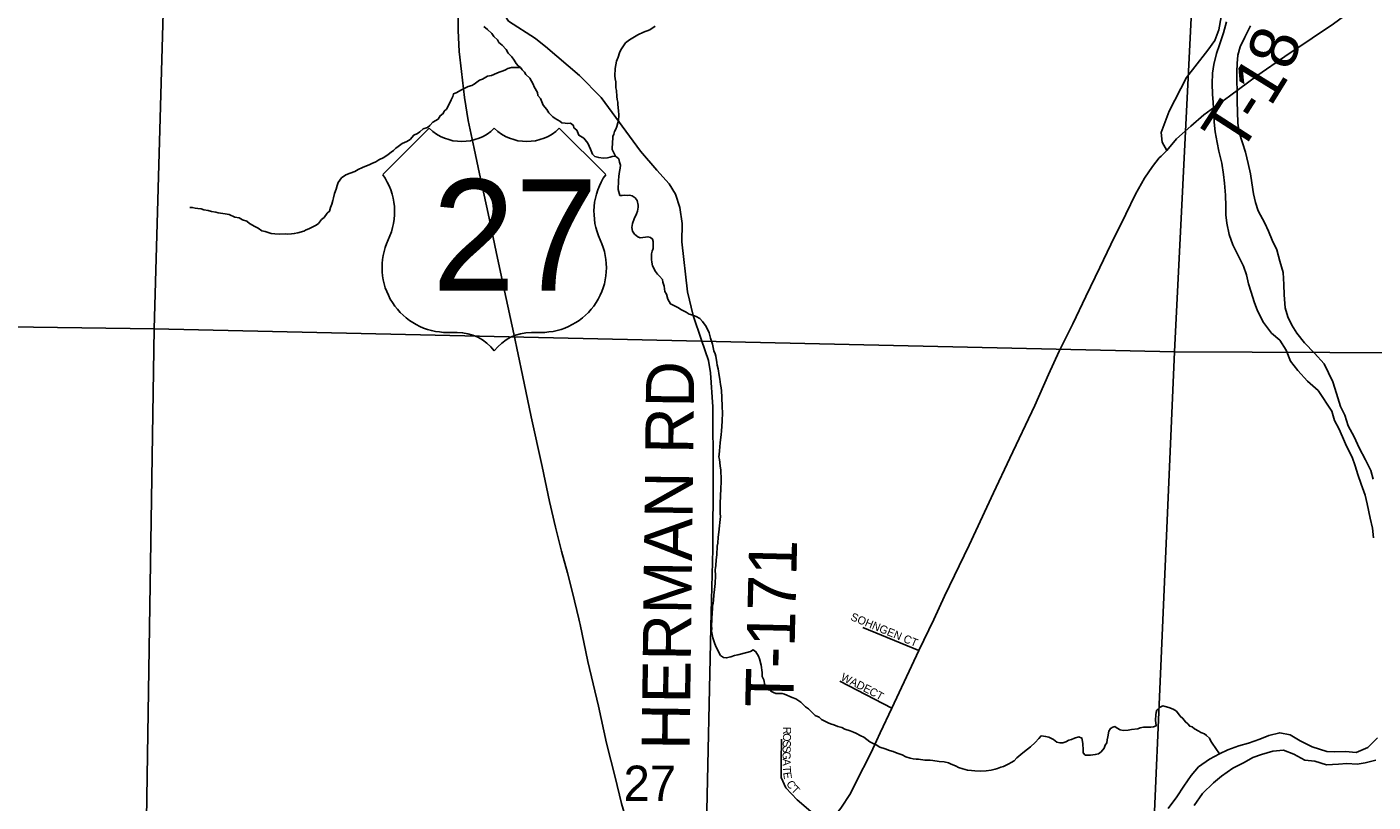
# Model space of a CAD drawing. Extents: x 1310247 to 1552180, y 377264 to 706493.
# Drawn here: x 1359384 to 1367792, y 489811 to 494656 of the extents above; entities that cross this region are included whole.
import ezdxf

# ---------------------------------------------------------------- set-up
doc = ezdxf.new("R2010")
doc.units = 0
for name, color, linetype in [('GM_X_Major_River', 7, 'Continuous'), ('GM_X_Minor_River', 7, 'Continuous'), ('GM_X_Section', 7, 'Continuous'), ('GM_X_Section_Text', 7, 'Continuous'), ('GM_X_State_Route', 7, 'Continuous'), ('GM_X_Township_Road', 7, 'Continuous'), ('GM_X_Township_Road_Text', 7, 'Continuous'), ('GM_X_Township_Subdivision', 7, 'Continuous'), ('GM_X_Township_Subdivision_Text', 7, 'Continuous'), ('GM_X_US_Location', 7, 'Continuous'), ('GM_X_US_Route', 7, 'Continuous'), ('GM_X_US_Shield', 7, 'Continuous')]:
    doc.layers.add(name, color=color, linetype=linetype)

msp = doc.modelspace()

# ---------------------------------------------------------------- linework, layer by layer
at = {"layer": 'GM_X_Major_River'}
for points in [[(1366876.7, 494687.5), (1366858.6, 494619.8), (1366832.3, 494544.2), (1366814.7, 494490.5), (1366796.6, 494420.8), (1366789, 494366.8), (1366787, 494300.6), (1366789.2, 494236.3), (1366793.6, 494184), (1366797.5, 494111.6), (1366800.1, 494061.3), (1366806.3, 494000.9), (1366818.4, 493934.3), (1366828.8, 493879.8), (1366846.7, 493804.9), (1366858.6, 493734.3), (1366865.1, 493679.9), (1366870.9, 493605.5), (1366872.8, 493535.1), (1366873.2, 493480.9), (1366877.8, 493430.6), (1366893.7, 493357.8), (1366915.9, 493294.9), (1366948.2, 493231.7), (1366982.2, 493160.5), (1367000.7, 493105.7), (1367015.1, 493051.1), (1367031.6, 492998.4), (1367049.9, 492937.6), (1367070.3, 492880.8), (1367108.3, 492809.4), (1367158.5, 492741.7), (1367209.4, 492698), (1367249.7, 492636.6), (1367275.7, 492567.6), (1367322.1, 492508), (1367382.4, 492442), (1367448.9, 492383.8)], [(1367485.9, 492549.4), (1367425.7, 492617.4), (1367363.4, 492681.5), (1367315, 492741.1), (1367284.4, 492792.2), (1367259.8, 492845.1), (1367243.4, 492899.8), (1367237.8, 492982.3), (1367235.7, 493046.6), (1367229.8, 493121.1), (1367209.8, 493191.9), (1367191.9, 493262.7), (1367161.6, 493323.9), (1367139.1, 493378.7), (1367116.5, 493429.6), (1367074.7, 493507.1), (1367058.2, 493559.8), (1367045.7, 493612.4), (1367035.6, 493680.9), (1367027.3, 493737.4), (1367011.1, 493802.1), (1366995.1, 493872.9), (1366976.8, 493931.6), (1366956.6, 493996.5), (1366948.3, 494054.9), (1366944.5, 494127.3), (1366944.2, 494187.6), (1366942.3, 494259.9), (1366941.9, 494314.1), (1366941.8, 494376.4), (1366943.3, 494428.5), (1366946.8, 494480.6), (1366962.4, 494532.4), (1366992.2, 494591.7)], [(1366992.2, 494591.7), (1367026.4, 494663)], [(1367792.9, 491829.9), (1367778.4, 491884.5), (1367744.1, 491949.8), (1367706, 492025.1), (1367673.8, 492094.3), (1367637.6, 492163.6), (1367615.3, 492230.5), (1367588.7, 492283.5), (1367564.8, 492364.5), (1367540.7, 492437.5), (1367485.9, 492549.4)], [(1367448.9, 492383.8), (1367533.7, 492254.8), (1367552.2, 492196.1), (1367578.9, 492145.1), (1367601.5, 492094.3), (1367626, 492035.3), (1367662.2, 491966), (1367680.8, 491913.3), (1367697.4, 491858.6), (1367717.8, 491797.7), (1367742, 491728.8), (1367754.6, 491674.2), (1367774.2, 491585.2), (1367788.5, 491522.5), (1367794.9, 491462.1)], [(1367503.4, 490127.6), (1367411, 490156.2), (1367336.5, 490194.5), (1367275.3, 490230.4), (1367209.5, 490244.4), (1367140.8, 490226.3), (1367085.9, 490203.9), (1367015, 490179.8), (1366954.3, 490163.5), (1366885.3, 490137.5), (1366832.5, 490112.9), (1366771.2, 490078.6), (1366701.6, 490030.4), (1366655.9, 489977.5), (1366609.8, 489910.6), (1366565.7, 489843.6), (1366511.4, 489770.9)], [(1367820.8, 490213.5), (1367759, 490152.9), (1367685.8, 490120.7), (1367619.8, 490126.5), (1367553.5, 490124.3), (1367503.4, 490127.6)], [(1366674.5, 489790.2), (1366726.9, 489865), (1366795, 489931.3), (1366846.4, 489974), (1366916.1, 490022.1), (1366987.3, 490058.2), (1367040.4, 490088.7), (1367095.2, 490109.2), (1367166, 490129.2), (1367232.4, 490135.3), (1367297.9, 490111.3), (1367365, 490073.2), (1367428, 490067.4), (1367501.1, 490043.3)], [(1367501.1, 490043.3), (1367575.5, 490047.3), (1367627.8, 490052), (1367691.9, 490048.2), (1367742.3, 490056.9), (1367809, 490073.2)]]:
    msp.add_lwpolyline(points, dxfattribs=at)
at = {"layer": 'GM_X_Minor_River'}
for points in [[(1362761.3, 494053.6), (1362745.3, 494054.1), (1362725.3, 494056.7), (1362711.5, 494067.1), (1362683.9, 494084), (1362668.2, 494094.5), (1362642.8, 494119.3), (1362631.4, 494139.7), (1362608.1, 494166.5), (1362591.2, 494209.1), (1362575.7, 494227.6), (1362572.3, 494245.8), (1362551.2, 494282.5), (1362545.7, 494298.7), (1362524.7, 494335.5), (1362499.3, 494358.3), (1362491.7, 494372.5), (1362478.1, 494389), (1362466.5, 494403.4), (1362452.7, 494413.8), (1362439.1, 494428.3), (1362427.6, 494448.7), (1362412.2, 494469.2), (1362388.8, 494492), (1362377.4, 494514.4), (1362352.1, 494543.2), (1362332.5, 494559.8), (1362323, 494576.2), (1362299.5, 494596.9), (1362288, 494615.3), (1362260.6, 494640.2), (1362237.1, 494659)], [(1363060.4, 493848.1), (1363039.6, 493890.8), (1363041, 493938.9), (1363043.5, 493956.9), (1363043.9, 493970.9), (1363050.4, 493986.8), (1363054.9, 494002.7), (1363061.3, 494016.5), (1363067.8, 494034.4), (1363074.5, 494056.2), (1363078.9, 494070.2), (1363080, 494106.2), (1363078.7, 494132.3), (1363075.8, 494170.5), (1363074.3, 494186.6), (1363070.7, 494202.8), (1363069.3, 494220.9), (1363066.3, 494259.1), (1363062.8, 494275.2), (1363061.9, 494313.3), (1363058.4, 494331.5), (1363056.9, 494349.6), (1363058.3, 494395.7), (1363065.6, 494441.6), (1363076.4, 494467.3), (1363085.3, 494495.2), (1363093.8, 494513), (1363106.4, 494532.6), (1363123.2, 494556.2), (1363147.8, 494575.5), (1363168.2, 494587), (1363198.9, 494606.1), (1363235.5, 494623), (1363274.1, 494637.9), (1363308.9, 494661)], [(1362466.5, 494403.4), (1362428.3, 494402.5), (1362410.3, 494403.1), (1362388, 494395.7), (1362373.7, 494388.1), (1362359.5, 494382.5), (1362339.2, 494375.1), (1362323, 494369.6), (1362300.6, 494358.2), (1362286.4, 494352.6), (1362260.1, 494347.4), (1362229.5, 494330.3), (1362211.2, 494322.8), (1362178.4, 494297.7), (1362162.1, 494290.1), (1362139.9, 494284.8), (1362099.1, 494262), (1362064.5, 494244.9), (1362048.2, 494237.4), (1362043.7, 494221.5), (1362033, 494199.8), (1362020.1, 494170), (1362005.3, 494142.4), (1361990.8, 494128.8), (1361984.4, 494115), (1361966, 494101.5), (1361953.3, 494079.8), (1361918.6, 494060.8), (1361899.9, 494039.3), (1361885.5, 494027.7), (1361859.2, 494018.4), (1361838.6, 494001), (1361824.2, 493989.4), (1361799.9, 493980.1), (1361777, 493952.7), (1361756.5, 493939.3), (1361728.1, 493928.1), (1361703.5, 493908.8), (1361687.1, 493899.2), (1361672.6, 493883.6), (1361658.3, 493874), (1361639.8, 493858.5), (1361613.1, 493839.3), (1361582.6, 493826.1), (1361564.2, 493812.7), (1361537.8, 493803.4), (1361521.5, 493793.9), (1361495.1, 493784.6), (1361480.9, 493777), (1361452.4, 493765.8), (1361432, 493752.4), (1361403.6, 493741.2), (1361375.2, 493732.1), (1361348.5, 493712.8), (1361327.6, 493683.3), (1361321.1, 493665.5), (1361314.4, 493641.6), (1361305.6, 493615.8), (1361298.8, 493587.9), (1361294.3, 493572), (1361287.6, 493548.2), (1361281, 493528.3), (1361274.2, 493504.4), (1361259.9, 493492.8), (1361241, 493465.3), (1361224.5, 493451.8), (1361205.8, 493428.3), (1361191.4, 493416.7), (1361169.1, 493407.3), (1361144.6, 493394), (1361128.4, 493388.5), (1361114, 493378.9), (1361075.7, 493370), (1361053.4, 493364.6), (1361037.3, 493363.1), (1361013.2, 493361.8), (1360999.2, 493362.2), (1360963, 493361.3), (1360932.9, 493362.2), (1360908.9, 493365), (1360871.2, 493378.1), (1360851.3, 493382.7), (1360827.6, 493397.5), (1360807.8, 493408.1), (1360774.3, 493427.1), (1360756.6, 493441.7), (1360730.8, 493450.5), (1360709.1, 493463.2), (1360683.1, 493468), (1360647.5, 493483.1), (1360621.5, 493487.9), (1360577.6, 493495.2), (1360563.6, 493497.6), (1360537.6, 493502.4), (1360515.8, 493509.1), (1360487.8, 493513.9), (1360471.9, 493518.4), (1360451.9, 493521), (1360433.9, 493523.6), (1360416, 493528.1), (1360401.9, 493528.5)], [(1363714.7, 492057.5), (1363715.3, 492075.5), (1363720.1, 492105.5), (1363722.9, 492131.4), (1363723.7, 492159.5), (1363726.7, 492193.5), (1363728.2, 492243.6), (1363727.3, 492281.7), (1363725, 492342), (1363722.2, 492382.2), (1363720.7, 492400.3), (1363715.2, 492420.5), (1363712.2, 492454.7), (1363706.9, 492476.9), (1363702.1, 492519.2), (1363694.7, 492541.5), (1363693.2, 492559.5), (1363686.3, 492597.9), (1363682.7, 492612), (1363675.3, 492632.3), (1363666.4, 492672.7), (1363653.5, 492711.2), (1363644.4, 492743.5), (1363625.5, 492784.2), (1363604.3, 492814.9), (1363586.8, 492833.5), (1363563.1, 492846.2), (1363543.3, 492854.9), (1363519.4, 492861.6), (1363501.7, 492874.2), (1363471.9, 492887.1), (1363450.3, 492901.8), (1363436.4, 492908.2), (1363416.7, 492918.8), (1363402.8, 492925.2), (1363387.6, 492953.8), (1363378.5, 492986.1), (1363368.9, 493002.5), (1363363.9, 493036.7), (1363356.6, 493061), (1363353, 493077.2), (1363335.6, 493097.8), (1363321.9, 493110.2), (1363310.3, 493126.6), (1363291.3, 493163.3), (1363287.9, 493185.4), (1363284.4, 493201.6), (1363285.5, 493237.6), (1363289.9, 493253.6), (1363294.5, 493271.5), (1363295.8, 493315.5), (1363292.2, 493329.7), (1363278.4, 493340.1), (1363262.5, 493344.6), (1363248.4, 493343), (1363230.2, 493339.6), (1363214.1, 493338.1), (1363200.3, 493344.5), (1363178.7, 493361.2), (1363167.2, 493379.6), (1363161.8, 493401.8), (1363166.6, 493427.7), (1363177.5, 493457.5), (1363190.4, 493487.2), (1363196.9, 493505), (1363201.6, 493529), (1363202, 493543), (1363194.8, 493571.3), (1363183.3, 493587.7), (1363163.6, 493600.3), (1363147.6, 493604.8), (1363133.5, 493603.2), (1363117.5, 493603.7), (1363101.4, 493602.2), (1363087.4, 493602.6), (1363076.4, 493639), (1363078, 493695.1), (1363080.8, 493723.1), (1363083.3, 493737.1), (1363085.7, 493753.1), (1363090.3, 493773), (1363090.9, 493793), (1363085.4, 493811.2), (1363080, 493831.5), (1363060.4, 493848.1), (1363040.3, 493846.7), (1363026.1, 493841.1), (1363009.9, 493837.6), (1362983.8, 493836.3), (1362955.8, 493839.2), (1362931.9, 493845.9), (1362916.3, 493860.4), (1362903.2, 493892.9), (1362888.2, 493929.5), (1362863, 493960.3), (1362831.4, 493979.3), (1362818.3, 494011.8), (1362800.7, 494026.3), (1362797.1, 494040.5), (1362779.4, 494055.1), (1362761.3, 494053.6)], [(1364953.7, 490078.8), (1364937.7, 490079.3), (1364919.7, 490081.8), (1364899.8, 490086.5), (1364873.9, 490093.2), (1364850.2, 490106), (1364820.4, 490116.9), (1364794.6, 490127.7), (1364772.7, 490134.4), (1364744.9, 490143.2), (1364711.1, 490154.3), (1364687.4, 490169), (1364673.6, 490175.5), (1364649.8, 490188.2), (1364610.6, 490217.5), (1364592.7, 490226), (1364561.1, 490241), (1364547.2, 490247.5), (1364525.4, 490256.1), (1364493.6, 490267.1), (1364473.8, 490277.7), (1364449.9, 490282.5), (1364424.1, 490293.2), (1364402.2, 490299.9), (1364388.4, 490306.4), (1364372.5, 490314.9), (1364346.8, 490327.7), (1364333.2, 490342.1), (1364307.4, 490352.9), (1364291.8, 490367.4), (1364266.5, 490394.2), (1364246.8, 490406.9), (1364217.5, 490435.8), (1364199.8, 490448.4), (1364186, 490456.8), (1364164.2, 490465.5), (1364116.6, 490485), (1364100.7, 490489.5), (1364062.6, 490490.6), (1364046.6, 490495.1), (1364030.8, 490503.6), (1364011.3, 490522.2), (1363993.8, 490540.8), (1363986.7, 490575.1), (1363977.3, 490595.5), (1363976.1, 490621.6), (1363969.3, 490665.9), (1363960.4, 490706.3), (1363952.9, 490722.5), (1363937.7, 490751.1), (1363919.9, 490761.7), (1363903.6, 490752.1), (1363881.3, 490746.8), (1363824.7, 490732.4), (1363804.5, 490727), (1363780.2, 490719.7), (1363751.9, 490712.5), (1363733.9, 490715.1), (1363716.2, 490727.6), (1363687.7, 490782.6), (1363678.4, 490807), (1363667.2, 490837.4), (1363660.4, 490879.7), (1363660.9, 490895.8), (1363659.3, 490909.9), (1363662.6, 490953.9), (1363663.8, 490996), (1363666.4, 491018), (1363667.1, 491040), (1363669.5, 491054), (1363672, 491071.9), (1363675, 491105.9), (1363677.5, 491121.9), (1363680.5, 491157.9), (1363683.1, 491177.9), (1363684.6, 491228), (1363683.6, 491262.1), (1363686.4, 491290.1), (1363689.4, 491326.1), (1363692.3, 491356.1), (1363695.9, 491410.2), (1363698.5, 491430.2), (1363701.5, 491466.2), (1363706.5, 491498.1), (1363709.7, 491538.1), (1363712.2, 491558.1), (1363715.4, 491596.1), (1363713.9, 491614.2), (1363714.8, 491646.3), (1363713.3, 491664.4), (1363715.5, 491738.5), (1363718, 491756.5), (1363720.1, 491826.7), (1363717.7, 491884.9), (1363714.5, 491913.1), (1363709.7, 491953.3), (1363706.1, 491969.5), (1363708.6, 491983.5), (1363709.2, 492005.5), (1363712, 492031.5), (1363714.7, 492057.5)], [(1366832.5, 490112.9), (1366787, 490178.4), (1366779.3, 490192.7), (1366769.8, 490211), (1366752.3, 490227.6), (1366738.5, 490238), (1366716.7, 490246.7), (1366702.9, 490255.1), (1366677.2, 490267.9), (1366661.5, 490280.4), (1366647.6, 490284.9), (1366635.9, 490299.2), (1366620.2, 490311.8), (1366604.8, 490334.3), (1366587.2, 490348.9), (1366564, 490379.6), (1366544.3, 490392.3), (1366516.5, 490403.1), (1366492.6, 490407.8), (1366478.7, 490412.3), (1366462.4, 490404.7), (1366441.7, 490385.3), (1366437.3, 490371.4), (1366434.9, 490355.4), (1366433.9, 490323.3), (1366436.9, 490287.2), (1366420.7, 490281.6), (1366404.6, 490280.1), (1366374.4, 490279), (1366358.4, 490279.5), (1366338.2, 490274.1), (1366321.9, 490268.5), (1366283.7, 490263.7), (1366261.5, 490260.3), (1366231.4, 490259.2), (1366213.4, 490261.8), (1366193.6, 490272.4), (1366179.9, 490282.8), (1366165.7, 490279.2), (1366151.5, 490271.6), (1366140.9, 490253.9), (1366135.8, 490218), (1366131.3, 490200), (1366128.8, 490182), (1366118.3, 490166.3), (1366111.8, 490148.5), (1366093, 490125), (1366076.6, 490113.4), (1366056.4, 490108), (1366028.2, 490104.8), (1366012.1, 490103.3), (1365994.1, 490103.9), (1365982.4, 490118.2), (1365981, 490138.3), (1365980, 490174.5), (1365976.5, 490190.6), (1365973.1, 490210.8), (1365955.3, 490219.3), (1365926.9, 490210.2), (1365908.6, 490202.7), (1365892.4, 490197.1), (1365874.1, 490187.7), (1365853.8, 490180.3), (1365835.7, 490180.8), (1365817.8, 490185.3), (1365796.2, 490202), (1365780.4, 490210.5), (1365766.5, 490217), (1365746.6, 490221.6), (1365732.6, 490224), (1365718.6, 490224.4), (1365704.1, 490208.8), (1365681.3, 490183.4), (1365652.4, 490156.2), (1365615.4, 490127.2), (1365592.8, 490107.8), (1365566.1, 490088.6), (1365549.5, 490069), (1365531.1, 490057.5), (1365516.9, 490049.9), (1365484.2, 490032.9), (1365468.1, 490029.3), (1365445.7, 490020), (1365431.6, 490016.4), (1365407.3, 490011.1), (1365375.1, 490006), (1365340.9, 490005.1), (1365304.9, 490006.1), (1365282.9, 490008.8), (1365258.8, 490009.5), (1365228.9, 490018.4), (1365203.1, 490027.2), (1365187.3, 490035.7), (1365153.6, 490050.8), (1365139.8, 490057.2), (1365113.8, 490062), (1365081.8, 490065), (1365041.8, 490070.2), (1365025.8, 490072.7), (1364991.7, 490073.7), (1364953.7, 490078.8)]]:
    msp.add_lwpolyline(points, dxfattribs=at)
at = {"layer": 'GM_X_Section'}
for points in [[(1360324.4, 497895.4), (1360178, 492768.2), (1354901.1, 492842.3), (1355014.7, 498016.2)], [(1366811, 497804), (1366551.3, 492625.6), (1360178, 492768.2), (1360324.4, 497895.4)], [(1360178, 492768.2), (1360099.2, 487705.5), (1354807.6, 487831.8), (1354901.1, 492842.3)], [(1366551.3, 492625.6), (1366333.3, 487596.3), (1360099.2, 487705.5), (1360178, 492768.2)]]:
    msp.add_lwpolyline(points, close=True, dxfattribs=at)
for points in [[(1371406.9, 492604.4), (1366551.3, 492625.6), (1366811, 497804), (1370981.1, 497772.6)], [(1367838.7, 487447.6), (1367768.7, 487449.2), (1367634.9, 487456.3), (1367388.2, 487467.9), (1367392.9, 487712.3), (1366379.9, 487375.1), (1366333.3, 487596.3), (1366551.3, 492625.6), (1371406.9, 492604.4)]]:
    msp.add_lwpolyline(points, dxfattribs=at)
at = {"layer": 'GM_X_State_Route'}
for points in [[(1366467.6, 493847.7), (1366504.8, 493884.3), (1366565.4, 493956.8), (1366653.9, 494036.9), (1366734.3, 494105.9), (1366895.5, 494224.2), (1367073, 494354.1), (1367240.2, 494472.2), (1367411.1, 494585.4), (1367544.7, 494675), (1367670.6, 494767.1), (1367834.6, 494876.8), (1368009.1, 495008.9), (1368147.1, 495099.7), (1368284, 495197.6), (1368405, 495287.8)], [(1364667.1, 490144.6), (1364714.1, 490244.3), (1364785.4, 490398.2), (1364954.8, 490757.5), (1365047.7, 490952.7), (1365115.6, 491097.1), (1365268.6, 491417.8), (1365420.8, 491743.6), (1365523.9, 491961.2), (1365680.4, 492289.5), (1365764.9, 492483.7), (1365830.6, 492630.4), (1365917.7, 492800.2), (1365998.5, 492971.3), (1366086.2, 493153.5), (1366153.2, 493295.4), (1366248.6, 493485.4), (1366308.8, 493611.7), (1366364.7, 493711.5), (1366414.6, 493782.8), (1366456.7, 493837), (1366467.6, 493847.7)], [(1363957.8, 489239.1), (1363970.4, 489251.4), (1364126.9, 489404.4), (1364229.2, 489503.3), (1364305.7, 489581.5), (1364382.9, 489665.2), (1364468.2, 489772.3), (1364528.4, 489865.2), (1364566.2, 489941.7), (1364650.5, 490109.4), (1364667.1, 490144.6)]]:
    msp.add_lwpolyline(points, dxfattribs=at)
at = {"layer": 'GM_X_Township_Road'}
for points in [[(1362572.6, 494574.2), (1362560.6, 494583.7), (1362391.2, 494692.7), (1362349.3, 494757.7), (1362303.7, 494916), (1362285.1, 494952.3), (1362254.4, 494990.4), (1362218.1, 495012.8), (1362164.1, 495037.9), (1362084.1, 495071.4), (1362033.8, 495097.5), (1361969.6, 495129.1), (1361843.9, 495252), (1361830.7, 495264)], [(1366504.8, 493884.3), (1366473.9, 493935), (1366467.9, 493996.1), (1366518.6, 494130.1), (1366626, 494339.1), (1366679.4, 494407.8), (1366761, 494510.1), (1366803.1, 494572), (1366828.1, 494638.2), (1366844.4, 494719.1)], [(1363627, 489567.2), (1363657.1, 490996.4), (1363669.2, 491392), (1363670.1, 491865.7), (1363667.4, 492280.9), (1363654.3, 492494), (1363640.4, 492572.2), (1363596.6, 492697.9), (1363544.5, 492852.4), (1363510, 492999.4), (1363474.7, 493312.2), (1363475.6, 493426.7), (1363461.6, 493527.2), (1363435.6, 493610), (1363395.6, 493676.1), (1363318.3, 493761.8), (1363216.9, 493879.1), (1362970.2, 494215.1), (1362835.2, 494352.8), (1362623, 494534.3), (1362572.6, 494574.2)]]:
    msp.add_lwpolyline(points, dxfattribs=at)
at = {"layer": 'GM_X_Township_Subdivision'}
for points in [[(1364954.8, 490757.5), (1364605.8, 490902.9)], [(1364785.4, 490398.2), (1364460.8, 490566)], [(1364382.9, 489665.2), (1364194.8, 489825.7), (1364123.5, 489900.4), (1364096, 489964), (1364095.1, 490062.1), (1364096.1, 490204.3)]]:
    msp.add_lwpolyline(points, dxfattribs=at)
at = {"layer": 'GM_X_US_Route'}
for points in [[(1362835.6, 490937), (1362831.1, 490956.1), (1362792.4, 491120), (1362761.3, 491243.1), (1362722.6, 491380.4), (1362686.2, 491529.7), (1362649, 491689.8), (1362602.5, 491907.6), (1362533.5, 492219.8), (1362479, 492479.4), (1362425.2, 492737.4), (1362366.1, 493006.9), (1362315.8, 493249.8), (1362264.6, 493490), (1362211.6, 493737.6), (1362177.1, 493895.8), (1362140.8, 494070.8), (1362117.6, 494215.1), (1362098, 494377), (1362083.1, 494501.8), (1362078.5, 494633.9), (1362075.7, 494846.2)], [(1363447, 488712.4), (1363415.1, 488809), (1363350, 488983), (1363281.1, 489192.5), (1363203.5, 489450.8), (1363161, 489589), (1363096.8, 489802.1), (1363057.7, 489966), (1363004.6, 490179.1), (1362953.4, 490410.9), (1362888.1, 490690.5), (1362839.6, 490920.3), (1362835.6, 490937)]]:
    msp.add_lwpolyline(points, dxfattribs=at)
at = {"layer": 'GM_X_US_Shield'}
for p, q in [((1361896.8, 494022.8), (1361606.8, 493732.8)), ((1362998.9, 493732.8), (1362708.9, 494022.8)), ((1362012.8, 492746.6), (1362070.8, 492746.6)), ((1362534.9, 492746.6), (1362592.9, 492746.6))]:
    msp.add_line(p, q, dxfattribs=at)
for centre, radius, start, end in [((1362099.8, 494229.9), 290, 225.573, 314.427), ((1362505.9, 494229.9), 290, 225.573, 314.427), ((1361274.1, 493499.8), 406.1, 334.54712, 35.00093), ((1363331.6, 493499.8), 406.1, 144.99907, 205.45288), ((1362008.3, 493152.7), 406.1, 154.83192, 270.63826), ((1362597.4, 493152.7), 406.1, 269.36174, 25.16808), ((1362070.8, 492456.6), 290, 36.8699, 90), ((1362534.9, 492456.6), 290, 90, 143.1301)]:
    msp.add_arc(centre, radius, start, end, dxfattribs=at)

# ---------------------------------------------------------------- texts
at = {"layer": 'GM_X_Section_Text'}
msp.add_text('27', height=221, rotation=0.00001, dxfattribs=at).set_placement((1363110.3, 489817.8))
at = {"layer": 'GM_X_Township_Road_Text'}
for s, rotation, p in [('8', 71.20924, (1367279.9, 494375.1)), ('1', 58.31988, (1367151.6, 494151.4)), ('T', 57.13782, (1366959.7, 493853.5)), ('-', 57.35468, (1367082.2, 494043)), ('HERMAN RD', 89.31802, (1363523.6, 490136)), ('T-171', 88.61238, (1364169.9, 490400.8))]:
    msp.add_text(s, height=300, rotation=rotation, dxfattribs=at).set_placement(p)
at = {"layer": 'GM_X_Township_Subdivision_Text'}
for s, rotation, p in [('SOHNGEN CT', 337.47914, (1364524.1, 490950.4)), ('WADE', 333.4361, (1364463.1, 490576.1)), ('CT', 330.63982, (1364639.5, 490487.9)), ('O', 268.88362, (1364106.7, 490241.9)), ('R', 268.87681, (1364107.5, 490281.5)), ('S', 268.8728, (1364105.1, 490162.7)), ('S', 268.88001, (1364105.8, 490197.9)), ('G', 268.88362, (1364104.4, 490127.5)), ('A', 270.85745, (1364103.6, 490081.7)), ('T', 273.53001, (1364104.3, 490035.1)), ('E', 278.45801, (1364107, 489995.3)), ('C', 302.26689, (1364124.4, 489927)), ('T', 314.43494, (1364152.8, 489884.4))]:
    msp.add_text(s, height=50, rotation=rotation, dxfattribs=at).set_placement(p)
at = {"layer": 'GM_X_US_Location'}
for s in ['/', '0']:
    msp.add_text(s, height=1, dxfattribs=at).set_placement((1362302.5, 493350.2))
msp.add_text('27', height=1, rotation=0.00001, dxfattribs=at).set_placement((1362096.1, 493143.2))
at = {"layer": 'GM_X_US_Shield'}
msp.add_text('27', height=696.1, dxfattribs=at).set_placement((1361915.4, 493007.7))

doc.saveas('drawing.dxf')
